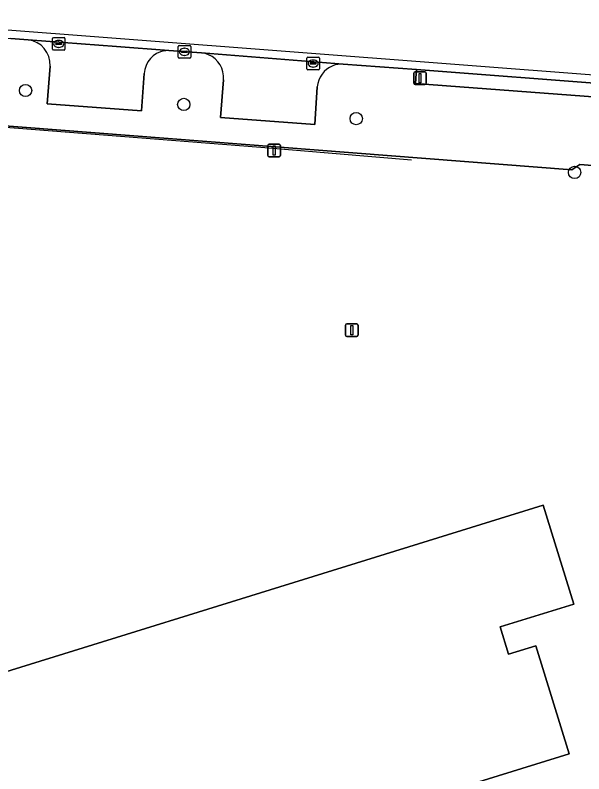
# Model space of a CAD drawing. Extents: x 160806 to 161707, y 383696 to 384148.
# Drawn here: x 161133 to 161178.2, y 383972.9 to 384033.2 of the extents above; entities that cross this region are included whole.
import ezdxf

# ---------------------------------------------------------------- set-up
doc = ezdxf.new("R2010")
doc.units = 0
for name, color, linetype in [('IMGEO_Boom', 7, 'Continuous'), ('IMGEO_Erf', 7, 'Continuous'), ('IMGEO_Hek', 7, 'Continuous'), ('IMGEO_Kolk', 7, 'Continuous'), ('IMGEO_Lichtmast', 7, 'Continuous'), ('IMGEO_Pand', 7, 'Continuous'), ('IMGEO_Parkeervlak_open', 7, 'Continuous'), ('IMGEO_Rijbaan_lokaal_open', 7, 'Continuous'), ('IMGEO_Voetpad_open', 7, 'Continuous')]:
    doc.layers.add(name, color=color, linetype=linetype)

msp = doc.modelspace()

# ---------------------------------------------------------------- linework, layer by layer
at = {"layer": 'IMGEO_Boom'}
for centre in [(161133.785, 384027.224), (161146.362, 384026.119), (161160.071, 384024.988), (161177.437, 384020.72)]:
    msp.add_circle(centre, 0.489, dxfattribs=at)
at = {"layer": 'IMGEO_Erf'}
for points in [[(161196.014, 383970.198), (161195.884, 383970.09), (161195.209, 383969.766), (161193.671, 383974.315), (161193.521, 383974.231), (161193.406, 383974.532), (161193.519, 383975.16), (161193.122, 383975.801), (161193.271, 383976.901), (161193.945, 383976.867), (161196.982, 384019.817), (161196.787, 384019.837), (161196.201, 384019.883), (161177.837, 384021.339), (161177.212, 384020.911), (161116.076, 384025.673), (161116.103, 384025.934), (161110.017, 384026.413)], [(161107.408, 384024.109), (161106.928, 384021.186), (161106.784, 384020.283), (161105.349, 384011.638), (161106.437, 384005.758), (161105.911, 384005.605), (161107.16, 384001.487), (161115.101, 383975.756), (161174.941, 383994.27), (161177.371, 383986.415), (161171.512, 383984.603), (161172.182, 383982.438), (161174.353, 383983.11), (161177.012, 383974.513), (161143.485, 383964.14), (161143.98, 383962.542), (161149.045, 383964.109), (161151.693, 383955.552), (161154.338, 383947.003), (161157.491, 383936.811), (161157.865, 383935.602), (161130.022, 383926.988)]]:
    msp.add_lwpolyline(points, dxfattribs=at)
at = {"layer": 'IMGEO_Hek'}
msp.add_lwpolyline([(161164.474, 384021.701), (161152.496, 384022.709), (161109.527, 384026.049), (161107.716, 384024.441), (161107.246, 384021.321)], dxfattribs=at)
at = {"layer": 'IMGEO_Kolk'}
for p, q in [((161135.917, 384030.501), (161135.917, 384031.353)), ((161135.992, 384031.427), (161136.844, 384031.427)), ((161136.176, 384030.921), (161136.176, 384030.933)), ((161136.614, 384030.884), (161136.216, 384030.884)), ((161136.219, 384030.97), (161136.617, 384030.97)), ((161136.405, 384031.207), (161136.43, 384031.207)), ((161136.66, 384030.933), (161136.66, 384030.921)), ((161136.918, 384031.353), (161136.918, 384030.501)), ((161136.844, 384030.427), (161135.992, 384030.427)), ((161136.428, 384030.647), (161136.403, 384030.647)), ((161145.914, 384029.871), (161145.914, 384030.723)), ((161145.989, 384030.797), (161146.841, 384030.797)), ((161146.173, 384030.291), (161146.173, 384030.303)), ((161146.216, 384030.34), (161146.614, 384030.34)), ((161146.402, 384030.577), (161146.427, 384030.577)), ((161146.657, 384030.303), (161146.657, 384030.291)), ((161146.915, 384030.723), (161146.915, 384029.871)), ((161146.841, 384029.797), (161145.989, 384029.797)), ((161146.611, 384030.254), (161146.213, 384030.254)), ((161146.425, 384030.017), (161146.4, 384030.017)), ((161156.145, 384028.941), (161156.145, 384029.793)), ((161156.22, 384029.867), (161157.072, 384029.867)), ((161157.146, 384029.793), (161157.146, 384028.941)), ((161156.404, 384029.361), (161156.404, 384029.373)), ((161156.842, 384029.324), (161156.444, 384029.324)), ((161156.447, 384029.41), (161156.845, 384029.41)), ((161156.656, 384029.087), (161156.631, 384029.087)), ((161156.633, 384029.647), (161156.658, 384029.647)), ((161156.888, 384029.373), (161156.888, 384029.361)), ((161157.072, 384028.867), (161156.22, 384028.867))]:
    msp.add_line(p, q, dxfattribs=at)
for points in [[(161135.917, 384030.501), (161135.917, 384031.353)], [(161135.992, 384031.427), (161136.844, 384031.427)], [(161136.918, 384031.353), (161136.918, 384030.501)], [(161136.844, 384030.427), (161135.992, 384030.427)], [(161145.914, 384029.871), (161145.914, 384030.723)], [(161145.989, 384030.797), (161146.841, 384030.797)], [(161146.915, 384030.723), (161146.915, 384029.871)], [(161146.841, 384029.797), (161145.989, 384029.797)], [(161156.145, 384028.941), (161156.145, 384029.793)], [(161156.22, 384029.867), (161157.072, 384029.867)], [(161157.146, 384029.793), (161157.146, 384028.941)], [(161157.072, 384028.867), (161156.22, 384028.867)]]:
    msp.add_lwpolyline(points, dxfattribs=at)
for centre, radius, start, end in [((161135.994, 384031.351), 0.0765, 91.55205, 178.44795), ((161135.994, 384031.351), 0.0765, 91.55205, 178.44795), ((161136.216, 384030.93), 0.0403, 85.87752, 175.75265), ((161136.213, 384030.92), 0.0366, 178.93798, 274.71019), ((161136.617, 384030.927), 0.043, 264.86636, 352.45326), ((161136.621, 384030.932), 0.0386, 1.73085, 96.63898), ((161136.842, 384031.351), 0.0765, 1.55205, 88.44795), ((161136.842, 384031.351), 0.0765, 1.55205, 88.44795), ((161135.994, 384030.503), 0.0765, 181.55205, 268.44795), ((161135.994, 384030.503), 0.0765, 181.55205, 268.44795), ((161136.842, 384030.503), 0.0765, 271.55205, 358.44795), ((161136.842, 384030.503), 0.0765, 271.55205, 358.44795), ((161145.991, 384030.721), 0.0765, 91.55205, 178.44795), ((161145.991, 384030.721), 0.0765, 91.55205, 178.44795), ((161146.213, 384030.3), 0.0403, 85.87752, 175.75265), ((161146.21, 384030.29), 0.0366, 178.93798, 274.71019), ((161146.614, 384030.297), 0.043, 264.86636, 352.45326), ((161146.618, 384030.302), 0.0386, 1.73085, 96.63898), ((161146.839, 384030.721), 0.0765, 1.55205, 88.44795), ((161146.839, 384030.721), 0.0765, 1.55205, 88.44795), ((161145.991, 384029.873), 0.0765, 181.55205, 268.44795), ((161145.991, 384029.873), 0.0765, 181.55205, 268.44795), ((161146.839, 384029.873), 0.0765, 271.55205, 358.44795), ((161146.839, 384029.873), 0.0765, 271.55205, 358.44795), ((161156.222, 384029.791), 0.0765, 91.55205, 178.44795), ((161156.222, 384029.791), 0.0765, 91.55205, 178.44795), ((161157.07, 384029.791), 0.0765, 1.55205, 88.44795), ((161157.07, 384029.791), 0.0765, 1.55205, 88.44795), ((161156.444, 384029.37), 0.0403, 85.87752, 175.75265), ((161156.441, 384029.36), 0.0366, 178.93798, 274.71019), ((161156.845, 384029.367), 0.043, 264.86636, 352.45326), ((161156.849, 384029.372), 0.0386, 1.73085, 96.63898), ((161156.222, 384028.943), 0.0765, 181.55205, 268.44795), ((161156.222, 384028.943), 0.0765, 181.55205, 268.44795), ((161157.07, 384028.943), 0.0765, 271.55205, 358.44795), ((161157.07, 384028.943), 0.0765, 271.55205, 358.44795)]:
    msp.add_arc(centre, radius, start, end, dxfattribs=at)
for centre, major_axis, ratio, start_param, end_param in [((161136.404, 384030.927), (-0.387, 0.002), 0.722429, 4.712389, 7.853982), ((161136.429, 384030.927), (-0.39, 0.002), 0.717154, 1.570796, 4.712389), ((161146.401, 384030.297), (-0.387, 0.002), 0.722429, 4.712389, 7.853982), ((161146.426, 384030.297), (-0.39, 0.002), 0.717154, 1.570796, 4.712389), ((161156.632, 384029.367), (-0.387, 0.002), 0.722429, 4.712389, 7.853982), ((161156.657, 384029.367), (-0.39, 0.002), 0.717154, 1.570796, 4.712389)]:
    msp.add_ellipse(centre, major_axis=major_axis, ratio=ratio, start_param=start_param, end_param=end_param, dxfattribs=at)
at = {"layer": 'IMGEO_Lichtmast'}
for p, q in [((161164.646, 384027.808), (161164.646, 384028.608)), ((161164.646, 384028.608), (161164.646, 384027.808)), ((161164.746, 384028.708), (161165.536, 384028.708)), ((161165.536, 384028.708), (161164.746, 384028.708)), ((161165.636, 384028.608), (161165.636, 384027.808)), ((161165.636, 384027.808), (161165.636, 384028.608)), ((161165.536, 384027.708), (161164.746, 384027.708)), ((161164.746, 384027.708), (161165.536, 384027.708)), ((161153.051, 384022.052), (161153.051, 384022.852)), ((161153.051, 384022.852), (161153.051, 384022.052)), ((161153.151, 384022.952), (161153.941, 384022.952)), ((161153.941, 384022.952), (161153.151, 384022.952)), ((161154.041, 384022.852), (161154.041, 384022.052)), ((161154.041, 384022.052), (161154.041, 384022.852)), ((161153.941, 384021.952), (161153.151, 384021.952)), ((161153.151, 384021.952), (161153.941, 384021.952)), ((161159.225, 384007.787), (161159.225, 384008.587)), ((161159.225, 384008.587), (161159.225, 384007.787)), ((161159.325, 384008.687), (161160.115, 384008.687)), ((161160.115, 384008.687), (161159.325, 384008.687)), ((161160.215, 384008.587), (161160.215, 384007.787)), ((161160.215, 384007.787), (161160.215, 384008.587)), ((161160.115, 384007.687), (161159.325, 384007.687)), ((161159.325, 384007.687), (161160.115, 384007.687))]:
    msp.add_line(p, q, dxfattribs=at)
for points in [[(161165.066, 384028.583), (161165.216, 384028.583), (161165.216, 384027.833), (161165.066, 384027.833), (161165.066, 384028.583)], [(161153.471, 384022.827), (161153.621, 384022.827), (161153.621, 384022.077), (161153.471, 384022.077), (161153.471, 384022.827)], [(161159.645, 384008.562), (161159.795, 384008.562), (161159.795, 384007.812), (161159.645, 384007.812), (161159.645, 384008.562)]]:
    msp.add_lwpolyline(points, dxfattribs=at)
for centre, start, end in [((161164.746, 384028.608), 90, 180), ((161164.746, 384028.608), 90, 180), ((161165.536, 384028.608), 0, 90), ((161165.536, 384028.608), 360, 90), ((161164.746, 384027.808), 180, 270), ((161164.746, 384027.808), 180, 270), ((161165.536, 384027.808), 270, 0), ((161165.536, 384027.808), 270, 0), ((161153.151, 384022.852), 90, 180), ((161153.151, 384022.852), 90, 180), ((161153.941, 384022.852), 0, 90), ((161153.941, 384022.852), 360, 90), ((161153.151, 384022.052), 180, 270), ((161153.151, 384022.052), 180, 270), ((161153.941, 384022.052), 270, 0), ((161153.941, 384022.052), 270, 0), ((161159.325, 384008.587), 90, 180), ((161159.325, 384008.587), 90, 180), ((161160.115, 384008.587), 0, 90), ((161160.115, 384008.587), 360, 90), ((161159.325, 384007.787), 180, 270), ((161159.325, 384007.787), 180, 270), ((161160.115, 384007.787), 270, 0), ((161160.115, 384007.787), 270, 0)]:
    msp.add_arc(centre, 0.1, start, end, dxfattribs=at)
at = {"layer": 'IMGEO_Pand'}
msp.add_lwpolyline([(161154.338, 383947.003), (161151.693, 383955.552), (161149.045, 383964.109), (161143.98, 383962.542), (161143.485, 383964.14), (161177.012, 383974.513), (161174.353, 383983.11), (161172.182, 383982.438), (161171.512, 383984.603), (161177.371, 383986.415), (161174.941, 383994.27), (161115.101, 383975.756), (161121.28, 383955.564), (161129.654, 383928.199), (161130.022, 383926.988), (161157.865, 383935.602), (161157.491, 383936.811)], close=True, dxfattribs=at)
at = {"layer": 'IMGEO_Parkeervlak_open'}
for points in [[(161145.168, 384030.399), (161141.009, 384030.719), (161133.989, 384031.259)], [(161159.035, 384029.321), (161147.779, 384030.211)], [(161135.739, 384029.161), (161135.507, 384026.162), (161143.005, 384025.607), (161143.224, 384028.572)], [(161149.516, 384028.083), (161149.285, 384025.086), (161156.771, 384024.515), (161156.979, 384027.511)]]:
    msp.add_lwpolyline(points, dxfattribs=at)
for centre, radius, start, end in [((161133.735, 384029.268), 2.007, 356.93129, 82.73355), ((161145.123, 384028.499), 1.901, 98.81464, 177.79231), ((161145.132, 384028.367), 2.032, 88.99459, 98.49774), ((161147.561, 384028.245), 1.978, 66.86586, 83.6672), ((161147.571, 384028.267), 1.954, 354.59604, 66.87956), ((161158.938, 384027.359), 1.965, 111.96929, 175.55279), ((161158.938, 384027.354), 1.97, 87.18485, 111.91842)]:
    msp.add_arc(centre, radius, start, end, dxfattribs=at)
at = {"layer": 'IMGEO_Rijbaan_lokaal_open'}
msp.add_lwpolyline([(161205.532, 384026.412), (161116.803, 384033.209), (161116.778, 384032.889), (161116.754, 384032.575), (161121.082, 384032.281), (161121.237, 384032.242), (161132.619, 384031.352), (161133.989, 384031.259), (161141.009, 384030.719), (161145.168, 384030.399), (161147.779, 384030.211), (161159.035, 384029.321), (161164.856, 384028.89), (161180.727, 384027.684), (161193.167, 384026.716), (161194.197, 384026.579)], dxfattribs=at)
at = {"layer": 'IMGEO_Voetpad_open'}
for points in [[(161133.989, 384031.259), (161132.619, 384031.352)], [(161147.779, 384030.211), (161145.168, 384030.399)], [(161143.224, 384028.572), (161143.005, 384025.607), (161135.507, 384026.162), (161135.739, 384029.161)], [(161194.197, 384026.579), (161193.167, 384026.716), (161180.727, 384027.684), (161180.693, 384027.166), (161180.653, 384026.581), (161164.786, 384027.786), (161164.836, 384028.585), (161164.856, 384028.89), (161159.035, 384029.321)], [(161156.979, 384027.511), (161156.771, 384024.515), (161149.285, 384025.086), (161149.516, 384028.083)], [(161110.017, 384026.413), (161116.103, 384025.934), (161116.076, 384025.673), (161177.212, 384020.911), (161177.837, 384021.339), (161196.201, 384019.883), (161196.574, 384025.816)]]:
    msp.add_lwpolyline(points, dxfattribs=at)
msp.add_lwpolyline([(161180.727, 384027.684), (161164.856, 384028.89), (161164.836, 384028.585), (161164.786, 384027.786), (161180.653, 384026.581), (161180.693, 384027.166)], close=True, dxfattribs=at)
for centre, radius, start, end in [((161133.735, 384029.268), 2.007, 356.93129, 82.73355), ((161145.123, 384028.499), 1.901, 98.81464, 177.79231), ((161145.132, 384028.367), 2.032, 88.99459, 98.49774), ((161147.561, 384028.245), 1.978, 66.86586, 83.6672), ((161147.571, 384028.267), 1.954, 354.59604, 66.87956), ((161158.938, 384027.359), 1.965, 111.96929, 175.55279), ((161158.938, 384027.354), 1.97, 87.18485, 111.91842)]:
    msp.add_arc(centre, radius, start, end, dxfattribs=at)

doc.saveas('drawing.dxf')
